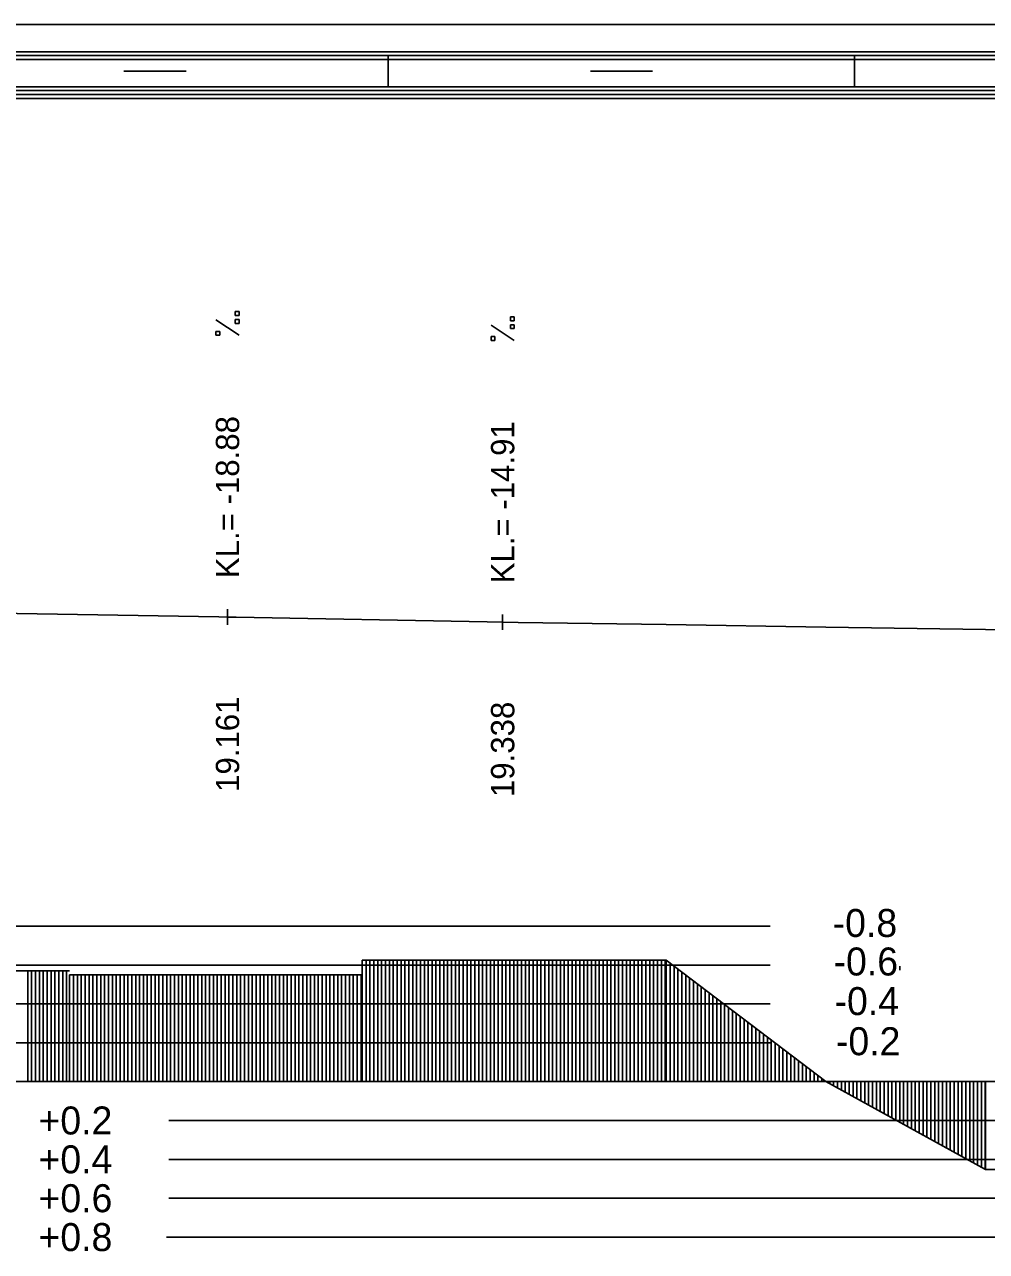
# Model space of a CAD drawing. Extents: x 2 to 10148, y 0 to 380.
# Drawn here: x 2201.6 to 2263.5, y 301.1 to 380 of the extents above; entities that cross this region are included whole.
import ezdxf

# ---------------------------------------------------------------- set-up
doc = ezdxf.new("R2010")
doc.units = 0
for name, color, linetype in [('NIVELETA_CARA', 7, 'Continuous'), ('NIVELETA_TEXT', 7, 'Continuous'), ('RAM', 7, 'Continuous'), ('ZRYCHL_CARA_C', 7, 'Continuous'), ('ZRYCHL_RASTR', 7, 'Continuous'), ('ZRYCHL_TEXT', 7, 'Continuous')]:
    doc.layers.add(name, color=color, linetype=linetype)

msp = doc.modelspace()

# ---------------------------------------------------------------- linework, layer by layer
at = {"layer": 'NIVELETA_CARA'}
for p, q in [((2182.938, 342.417), (2214.106, 341.897)), ((2214.106, 341.897), (2214.66, 341.888)), ((2214.66, 341.388), (2214.66, 342.388)), ((2214.66, 341.888), (2215.213, 341.877)), ((2215.213, 341.877), (2231.365, 341.572)), ((2232.36, 341.054), (2232.36, 342.054)), ((2231.365, 341.572), (2232.36, 341.554)), ((2232.36, 341.554), (2233.354, 341.539)), ((2233.354, 341.539), (2242.888, 341.397)), ((2242.888, 341.397), (2253.151, 341.244)), ((2253.151, 341.244), (2263.415, 341.091)), ((2263.415, 341.091), (2268.797, 341.01))]:
    msp.add_line(p, q, dxfattribs=at)
at = {"layer": 'NIVELETA_TEXT'}
for p, q in [((2215.408, 361.531), (2215.16, 361.531)), ((2215.16, 361.531), (2215.16, 361.288)), ((2215.408, 361.284), (2215.408, 361.531)), ((2215.407, 360.015), (2213.913, 361.006)), ((2215.16, 361.288), (2215.165, 361.284)), ((2215.16, 361.284), (2215.408, 361.284)), ((2215.408, 361.02), (2215.16, 361.02)), ((2215.16, 361.02), (2215.16, 360.777)), ((2215.16, 360.777), (2215.165, 360.772)), ((2215.16, 360.772), (2215.408, 360.772)), ((2215.408, 360.772), (2215.408, 361.02)), ((2233.108, 361.197), (2232.86, 361.197)), ((2232.86, 361.197), (2232.86, 360.954)), ((2232.86, 360.954), (2232.865, 360.949)), ((2232.86, 360.949), (2233.108, 360.949)), ((2233.108, 360.949), (2233.108, 361.197)), ((2214.16, 360.263), (2213.913, 360.263)), ((2213.913, 360.263), (2213.913, 360.02)), ((2213.913, 360.02), (2213.917, 360.015)), ((2213.913, 360.015), (2214.16, 360.015)), ((2214.16, 360.015), (2214.16, 360.263)), ((2233.107, 359.681), (2231.613, 360.671)), ((2231.86, 359.928), (2231.613, 359.928)), ((2231.613, 359.928), (2231.613, 359.685)), ((2231.86, 359.681), (2231.86, 359.928)), ((2233.108, 360.686), (2232.86, 360.686)), ((2232.86, 360.686), (2232.86, 360.443)), ((2232.86, 360.443), (2232.865, 360.438)), ((2232.86, 360.438), (2233.108, 360.438)), ((2233.108, 360.438), (2233.108, 360.686)), ((2231.613, 359.685), (2231.617, 359.681)), ((2231.613, 359.681), (2231.86, 359.681))]:
    msp.add_line(p, q, dxfattribs=at)
at = {"layer": 'RAM'}
for p, q in [((2328.696, 380), (2170.83, 380)), ((2328.696, 378.25), (2170.83, 378.25)), ((2328.696, 378), (2170.83, 378)), ((2328.696, 377.75), (2170.83, 377.75)), ((2225, 376), (2225, 378)), ((2255, 376), (2255, 378)), ((2208, 377), (2212, 377)), ((2238, 377), (2242, 377)), ((2328.696, 376), (2170.83, 376)), ((2328.696, 375.75), (2170.83, 375.75)), ((2328.696, 375.5), (2170.83, 375.5)), ((2328.696, 375.25), (2170.83, 375.25))]:
    msp.add_line(p, q, dxfattribs=at)
at = {"layer": 'ZRYCHL_CARA_C'}
for p, q in [((2223.322, 312), (2223.322, 319.821)), ((2223.322, 318.875), (2223.322, 319.821)), ((2223.322, 319.821), (2242.888, 319.821)), ((2223.572, 312), (2223.572, 319.821)), ((2223.822, 312), (2223.822, 319.821)), ((2224.072, 312), (2224.072, 319.821)), ((2224.322, 312), (2224.322, 319.821)), ((2224.572, 312), (2224.572, 319.821)), ((2224.822, 312), (2224.822, 319.821)), ((2225.072, 312), (2225.072, 319.821)), ((2225.322, 312), (2225.322, 319.821)), ((2225.572, 312), (2225.572, 319.821)), ((2225.822, 312), (2225.822, 319.821)), ((2226.072, 312), (2226.072, 319.821)), ((2226.322, 312), (2226.322, 319.821)), ((2226.572, 312), (2226.572, 319.821)), ((2226.822, 312), (2226.822, 319.821)), ((2227.072, 312), (2227.072, 319.821)), ((2227.322, 312), (2227.322, 319.821)), ((2227.572, 312), (2227.572, 319.821)), ((2227.822, 312), (2227.822, 319.821)), ((2228.072, 312), (2228.072, 319.821)), ((2228.322, 312), (2228.322, 319.821)), ((2228.572, 312), (2228.572, 319.821)), ((2228.822, 312), (2228.822, 319.821)), ((2229.072, 312), (2229.072, 319.821)), ((2229.322, 312), (2229.322, 319.821)), ((2229.572, 312), (2229.572, 319.821)), ((2229.822, 312), (2229.822, 319.821)), ((2230.072, 312), (2230.072, 319.821)), ((2230.322, 312), (2230.322, 319.821)), ((2230.572, 312), (2230.572, 319.821)), ((2230.822, 312), (2230.822, 319.821)), ((2231.072, 312), (2231.072, 319.821)), ((2231.322, 312), (2231.322, 319.821)), ((2231.572, 312), (2231.572, 319.821)), ((2231.822, 312), (2231.822, 319.821)), ((2232.072, 312), (2232.072, 319.821)), ((2232.322, 312), (2232.322, 319.821)), ((2232.572, 312), (2232.572, 319.821)), ((2232.822, 312), (2232.822, 319.821)), ((2233.072, 312), (2233.072, 319.821)), ((2233.322, 312), (2233.322, 319.821)), ((2233.572, 312), (2233.572, 319.821)), ((2233.822, 312), (2233.822, 319.821)), ((2234.072, 312), (2234.072, 319.821)), ((2234.322, 312), (2234.322, 319.821)), ((2234.572, 312), (2234.572, 319.821)), ((2234.822, 312), (2234.822, 319.821)), ((2235.072, 312), (2235.072, 319.821)), ((2235.322, 312), (2235.322, 319.821)), ((2235.572, 312), (2235.572, 319.821)), ((2235.822, 312), (2235.822, 319.821)), ((2236.072, 312), (2236.072, 319.821)), ((2236.322, 312), (2236.322, 319.821)), ((2236.572, 312), (2236.572, 319.821)), ((2236.822, 312), (2236.822, 319.821)), ((2237.072, 312), (2237.072, 319.821)), ((2237.322, 312), (2237.322, 319.821)), ((2237.572, 312), (2237.572, 319.821)), ((2237.822, 312), (2237.822, 319.821)), ((2238.072, 312), (2238.072, 319.821)), ((2238.322, 312), (2238.322, 319.821)), ((2238.572, 312), (2238.572, 319.821)), ((2238.822, 312), (2238.822, 319.821)), ((2239.072, 312), (2239.072, 319.821)), ((2239.322, 312), (2239.322, 319.821)), ((2239.572, 312), (2239.572, 319.821)), ((2239.822, 312), (2239.822, 319.821)), ((2240.072, 312), (2240.072, 319.821)), ((2240.322, 312), (2240.322, 319.821)), ((2240.572, 312), (2240.572, 319.821)), ((2240.822, 312), (2240.822, 319.821)), ((2241.072, 312), (2241.072, 319.821)), ((2241.322, 312), (2241.322, 319.821)), ((2241.572, 312), (2241.572, 319.821)), ((2241.822, 312), (2241.822, 319.821)), ((2242.072, 312), (2242.072, 319.821)), ((2242.322, 312), (2242.322, 319.821)), ((2242.572, 312), (2242.572, 319.821)), ((2242.822, 312), (2242.822, 319.821)), ((2242.888, 312), (2242.888, 319.821)), ((2242.888, 319.821), (2253.151, 312)), ((2171.808, 319.131), (2204.503, 319.131)), ((2201.808, 312), (2201.808, 319.131)), ((2202.058, 312), (2202.058, 319.131)), ((2202.308, 312), (2202.308, 319.131)), ((2202.558, 312), (2202.558, 319.131)), ((2202.808, 312), (2202.808, 319.131)), ((2203.058, 312), (2203.058, 319.131)), ((2203.308, 312), (2203.308, 319.131)), ((2203.558, 312), (2203.558, 319.131)), ((2203.808, 312), (2203.808, 319.131)), ((2204.058, 312), (2204.058, 319.131)), ((2204.308, 312), (2204.308, 319.131)), ((2204.503, 312), (2204.503, 318.875)), ((2204.503, 318.875), (2223.322, 318.875)), ((2204.753, 312), (2204.753, 318.875)), ((2205.003, 312), (2205.003, 318.875)), ((2205.253, 312), (2205.253, 318.875)), ((2205.503, 312), (2205.503, 318.875)), ((2205.753, 312), (2205.753, 318.875)), ((2206.003, 312), (2206.003, 318.875)), ((2206.253, 312), (2206.253, 318.875)), ((2206.503, 312), (2206.503, 318.875)), ((2206.753, 312), (2206.753, 318.875)), ((2207.003, 312), (2207.003, 318.875)), ((2207.253, 312), (2207.253, 318.875)), ((2207.503, 312), (2207.503, 318.875)), ((2207.753, 312), (2207.753, 318.875)), ((2208.003, 312), (2208.003, 318.875)), ((2208.253, 312), (2208.253, 318.875)), ((2208.503, 312), (2208.503, 318.875)), ((2208.753, 312), (2208.753, 318.875)), ((2209.003, 312), (2209.003, 318.875)), ((2209.253, 312), (2209.253, 318.875)), ((2209.503, 312), (2209.503, 318.875)), ((2209.753, 312), (2209.753, 318.875)), ((2210.003, 312), (2210.003, 318.875)), ((2210.253, 312), (2210.253, 318.875)), ((2210.503, 312), (2210.503, 318.875)), ((2210.753, 312), (2210.753, 318.875)), ((2211.003, 312), (2211.003, 318.875)), ((2211.253, 312), (2211.253, 318.875)), ((2211.503, 312), (2211.503, 318.875)), ((2211.753, 312), (2211.753, 318.875)), ((2212.003, 312), (2212.003, 318.875)), ((2212.253, 312), (2212.253, 318.875)), ((2212.503, 312), (2212.503, 318.875)), ((2212.753, 312), (2212.753, 318.875)), ((2213.003, 312), (2213.003, 318.875)), ((2213.253, 312), (2213.253, 318.875)), ((2213.503, 312), (2213.503, 318.875)), ((2213.753, 312), (2213.753, 318.875)), ((2214.003, 312), (2214.003, 318.875)), ((2214.253, 312), (2214.253, 318.875)), ((2214.503, 312), (2214.503, 318.875)), ((2214.753, 312), (2214.753, 318.875)), ((2215.003, 312), (2215.003, 318.875)), ((2215.253, 312), (2215.253, 318.875)), ((2215.503, 312), (2215.503, 318.875)), ((2215.753, 312), (2215.753, 318.875)), ((2216.003, 312), (2216.003, 318.875)), ((2216.253, 312), (2216.253, 318.875)), ((2216.503, 312), (2216.503, 318.875)), ((2216.753, 312), (2216.753, 318.875)), ((2217.003, 312), (2217.003, 318.875)), ((2217.253, 312), (2217.253, 318.875)), ((2217.503, 312), (2217.503, 318.875)), ((2217.753, 312), (2217.753, 318.875)), ((2218.003, 312), (2218.003, 318.875)), ((2218.253, 312), (2218.253, 318.875)), ((2218.503, 312), (2218.503, 318.875)), ((2218.753, 312), (2218.753, 318.875)), ((2219.003, 312), (2219.003, 318.875)), ((2219.253, 312), (2219.253, 318.875)), ((2219.503, 312), (2219.503, 318.875)), ((2219.753, 312), (2219.753, 318.875)), ((2220.003, 312), (2220.003, 318.875)), ((2220.253, 312), (2220.253, 318.875)), ((2220.503, 312), (2220.503, 318.875)), ((2220.753, 312), (2220.753, 318.875)), ((2221.003, 312), (2221.003, 318.875)), ((2221.253, 312), (2221.253, 318.875)), ((2221.503, 312), (2221.503, 318.875)), ((2221.753, 312), (2221.753, 318.875)), ((2222.003, 312), (2222.003, 318.875)), ((2222.253, 312), (2222.253, 318.875)), ((2222.503, 312), (2222.503, 318.875)), ((2222.753, 312), (2222.753, 318.875)), ((2223.003, 312), (2223.003, 318.875)), ((2223.253, 312), (2223.253, 318.875)), ((2243.138, 312), (2243.138, 319.631)), ((2243.388, 312), (2243.388, 319.44)), ((2243.638, 312), (2243.638, 319.25)), ((2243.888, 312), (2243.888, 319.059)), ((2244.138, 312), (2244.138, 318.869)), ((2257.9, 319.423), (2257.9, 319.167)), ((2244.388, 312), (2244.388, 318.678)), ((2244.638, 312), (2244.638, 318.488)), ((2244.888, 312), (2244.888, 318.297)), ((2245.138, 312), (2245.138, 318.107)), ((2245.388, 312), (2245.388, 317.916)), ((2245.638, 312), (2245.638, 317.726)), ((2245.888, 312), (2245.888, 317.535)), ((2246.138, 312), (2246.138, 317.345)), ((2246.388, 312), (2246.388, 317.154)), ((2246.638, 312), (2246.638, 316.964)), ((2246.888, 312), (2246.888, 316.773)), ((2247.138, 312), (2247.138, 316.583)), ((2247.388, 312), (2247.388, 316.392)), ((2247.638, 312), (2247.638, 316.202)), ((2247.888, 312), (2247.888, 316.011)), ((2248.138, 312), (2248.138, 315.821)), ((2248.388, 312), (2248.388, 315.63)), ((2248.638, 312), (2248.638, 315.44)), ((2248.888, 312), (2248.888, 315.249)), ((2249.138, 312), (2249.138, 315.059)), ((2249.388, 312), (2249.388, 314.868)), ((2249.638, 312), (2249.638, 314.678)), ((2249.888, 312), (2249.888, 314.487)), ((2250.138, 312), (2250.138, 314.296)), ((2250.388, 312), (2250.388, 314.106)), ((2250.638, 312), (2250.638, 313.915)), ((2250.888, 312), (2250.888, 313.725)), ((2251.138, 312), (2251.138, 313.534)), ((2251.388, 312), (2251.388, 313.344)), ((2251.638, 312), (2251.638, 313.153)), ((2251.888, 312), (2251.888, 312.963)), ((2252.138, 312), (2252.138, 312.772)), ((2252.388, 312), (2252.388, 312.582)), ((2170.83, 312), (2328.696, 312)), ((2252.638, 312), (2252.638, 312.391)), ((2252.888, 312), (2252.888, 312.201)), ((2253.138, 312), (2253.138, 312.01)), ((2253.151, 312), (2263.415, 306.343)), ((2253.401, 312), (2253.401, 311.862)), ((2253.651, 312), (2253.651, 311.724)), ((2253.901, 312), (2253.901, 311.587)), ((2254.151, 312), (2254.151, 311.449)), ((2254.401, 312), (2254.401, 311.311)), ((2254.651, 312), (2254.651, 311.173)), ((2254.901, 312), (2254.901, 311.035)), ((2255.151, 312), (2255.151, 310.898)), ((2255.401, 312), (2255.401, 310.76)), ((2255.651, 312), (2255.651, 310.622)), ((2255.901, 312), (2255.901, 310.484)), ((2256.151, 312), (2256.151, 310.346)), ((2256.401, 312), (2256.401, 310.209)), ((2256.651, 312), (2256.651, 310.071)), ((2256.901, 312), (2256.901, 309.933)), ((2257.151, 312), (2257.151, 309.795)), ((2257.401, 312), (2257.401, 309.657)), ((2257.651, 312), (2257.651, 309.52)), ((2257.901, 312), (2257.901, 309.382)), ((2258.151, 312), (2258.151, 309.244)), ((2258.401, 312), (2258.401, 309.106)), ((2258.651, 312), (2258.651, 308.968)), ((2258.901, 312), (2258.901, 308.831)), ((2259.151, 312), (2259.151, 308.693)), ((2259.401, 312), (2259.401, 308.555)), ((2259.651, 312), (2259.651, 308.417)), ((2259.901, 312), (2259.901, 308.279)), ((2260.151, 312), (2260.151, 308.142)), ((2260.401, 312), (2260.401, 308.004)), ((2260.651, 312), (2260.651, 307.866)), ((2260.901, 312), (2260.901, 307.728)), ((2261.151, 312), (2261.151, 307.59)), ((2261.401, 312), (2261.401, 307.453)), ((2261.651, 312), (2261.651, 307.315)), ((2261.901, 312), (2261.901, 307.177)), ((2262.151, 312), (2262.151, 307.039)), ((2262.401, 312), (2262.401, 306.901)), ((2262.651, 312), (2262.651, 306.764)), ((2262.901, 312), (2262.901, 306.626)), ((2263.151, 312), (2263.151, 306.488)), ((2263.401, 312), (2263.401, 306.35)), ((2263.415, 312), (2263.415, 306.343)), ((2263.415, 306.343), (2295.641, 306.343))]:
    msp.add_line(p, q, dxfattribs=at)
at = {"layer": 'ZRYCHL_RASTR'}
for p, q in [((2002, 322), (2249.572, 322)), ((2002, 319.5), (2249.572, 319.5)), ((2002, 317), (2249.559, 317)), ((2002, 314.5), (2249.559, 314.5)), ((2210.877, 309.5), (2408, 309.5)), ((2210.877, 307), (2408, 307)), ((2210.877, 304.5), (2408, 304.5)), ((2210.742, 302), (2408, 302))]:
    msp.add_line(p, q, dxfattribs=at)

# ---------------------------------------------------------------- texts
at = {"layer": 'NIVELETA_TEXT'}
for s, p in [('KL.= -18.88', (2215.41, 344.388)), ('KL.= -14.91', (2233.11, 344.054)), ('19.161', (2215.41, 330.638)), ('19.338', (2233.11, 330.304))]:
    msp.add_text(s, height=1.5, rotation=90, dxfattribs=at).set_placement(p)
at = {"layer": 'ZRYCHL_TEXT'}
for s, p in [('-0.8', (2253.589, 321.305)), ('-0.6', (2253.646, 318.828)), ('-0.4', (2253.708, 316.28)), ('-0.2', (2253.798, 313.698)), ('+0.2', (2202.5, 308.6)), ('+0.4', (2202.5, 306.1)), ('+0.6', (2202.5, 303.6)), ('+0.8', (2202.5, 301.1))]:
    msp.add_text(s, height=1.8, dxfattribs=at).set_placement(p)

doc.saveas('drawing.dxf')
